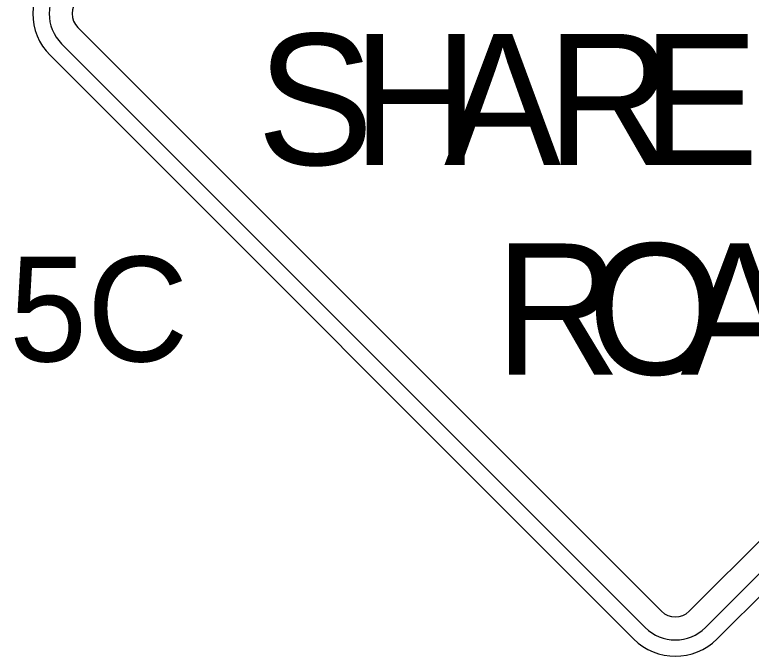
# Model space of a CAD drawing. Extents: x 99976 to 100136, y 99905 to 100011.
# Drawn here: x 100013.8133 to 100014.1295, y 99975.1036 to 99975.379 of the extents above; entities that cross this region are included whole.
import ezdxf

# ---------------------------------------------------------------- set-up
doc = ezdxf.new("R2010")
doc.units = 0
doc.layers.add('TR_SN_ConstructionSigns', color=7, linetype='Continuous')

msp = doc.modelspace()

# ---------------------------------------------------------------- linework, layer by layer
at = {"layer": 'TR_SN_ConstructionSigns'}
for p, q in [((100014.09096, 99975.12294), (100013.84038, 99975.37352)), ((100014.35348, 99975.37352), (100014.10289, 99975.12294)), ((100013.83342, 99975.36656), (100014.084, 99975.11598)), ((100014.10986, 99975.11598), (100014.36044, 99975.36656)), ((100013.82845, 99975.36159), (100014.07903, 99975.11101)), ((100014.11483, 99975.11101), (100014.36541, 99975.36159))]:
    msp.add_line(p, q, dxfattribs=at)
for centre, radius, start, end in [((100013.84635, 99975.37949), 0.02531, 135, 225), ((100013.84635, 99975.37949), 0.01828, 135, 225), ((100013.84635, 99975.37949), 0.00844, 135, 225), ((100014.09693, 99975.12891), 0.00844, 225, 315), ((100014.09693, 99975.12891), 0.01828, 225, 315), ((100014.09693, 99975.12891), 0.02531, 225, 315)]:
    msp.add_arc(centre, radius, start, end, dxfattribs=at)

# ---------------------------------------------------------------- texts
for s, height, p in [('S', 0.05625, (100013.91721, 99975.31455)), ('H', 0.05625, (100013.95827, 99975.31455)), ('A', 0.05625, (100013.99765, 99975.31455)), ('R', 0.05625, (100014.04152, 99975.31455)), ('E', 0.05625, (100014.08259, 99975.31455)), ('O', 0.05625, (100014.05924, 99975.22455)), ('R', 0.05625, (100014.0193, 99975.22455)), ('R', 0.05625, (100014.0193, 99975.22455)), ('A', 0.05625, (100014.09918, 99975.22455)), ('5C', 0.045, (100013.81086, 99975.23017))]:
    msp.add_text(s, height=height, dxfattribs=at).set_placement(p)

doc.saveas('drawing.dxf')
